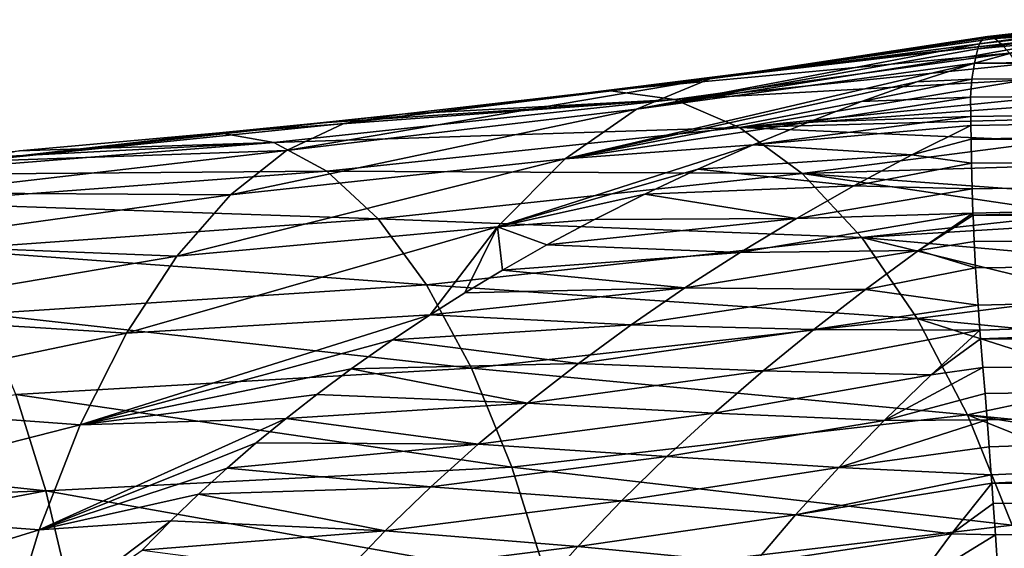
# Model space of a CAD drawing. Header units: metres. Extents: x -62 to 300, y -109 to 109.
# Tile 456 of 656: x -21.45 to -11.71, y 83.55 to 88.78. Entities that reach past the tile are written whole.
import ezdxf

# ---------------------------------------------------------------- set-up
doc = ezdxf.new("R2010")
doc.units = ezdxf.units.M
doc.layers.add('solid_500635', color=7, linetype='CONTINUOUS')

msp = doc.modelspace()

# ---------------------------------------------------------------- linework, layer by layer
at = {"layer": 'solid_500635'}
for points in [[(-10.475929, 88.742401, -5.561575), (-11.920417, 88.58931, -5.810805), (-11.952619, 88.53775, -5.257761)], [(-10.495841, 88.703606, -5.188211), (-10.475929, 88.742401, -5.561575), (-11.952619, 88.53775, -5.257761)], [(-10.41744, 88.775421, -6.32407), (-11.875143, 88.610115, -6.380412), (-11.920417, 88.58931, -5.810805)], [(-10.449194, 88.766251, -5.939165), (-10.41744, 88.775421, -6.32407), (-11.920417, 88.58931, -5.810805)], [(-10.475929, 88.742401, -5.561575), (-10.449194, 88.766251, -5.939165), (-11.920417, 88.58931, -5.810805)], [(-10.41744, 88.775421, -6.32407), (-11.802296, 88.58847, -7.121085), (-11.875143, 88.610115, -6.380412)], [(-11.364805, 88.648926, -7.104077), (-11.802296, 88.58847, -7.121085), (-10.41744, 88.775421, -6.32407)], [(18.184155, 88.662224, 15.00268), (-11.231402, 88.556808, -4.694777), (-12.003659, 88.346001, -4.202456)], [(17.138807, 88.246948, 16.495554), (18.184155, 88.662224, 15.00268), (-12.003659, 88.346001, -4.202456)], [(-10.495841, 88.703606, -5.188211), (-11.952619, 88.53775, -5.257761), (-11.969431, 88.486908, -4.898506)], [(-11.231402, 88.556808, -4.694777), (-10.495841, 88.703606, -5.188211), (-11.969431, 88.486908, -4.898506)], [(-10.594286, 88.66082, -7.702765), (-11.734787, 88.533936, -7.69629), (-11.802296, 88.58847, -7.121085)], [(-10.594286, 88.66082, -7.702765), (-11.802296, 88.58847, -7.121085), (-11.364805, 88.648926, -7.104077)], [(-10.594286, 88.66082, -7.702765), (-11.656648, 88.443214, -8.289352), (-11.734787, 88.533936, -7.69629)], [(-11.875143, 88.610115, -6.380412), (-11.841105, 88.60611, -6.749938), (-14.622316, 88.191879, -5.76486)], [(-11.920417, 88.58931, -5.810805), (-11.875143, 88.610115, -6.380412), (-14.622316, 88.191879, -5.76486)], [(-11.841105, 88.60611, -6.749938), (-11.802296, 88.58847, -7.121085), (-14.622316, 88.191879, -5.76486)], [(-11.952619, 88.53775, -5.257761), (-11.920417, 88.58931, -5.810805), (-14.622316, 88.191879, -5.76486)], [(-11.802296, 88.58847, -7.121085), (-13.887418, 88.296539, -7.129671), (-14.622316, 88.191879, -5.76486)], [(-11.734787, 88.533936, -7.69629), (-13.887418, 88.296539, -7.129671), (-11.802296, 88.58847, -7.121085)], [(-11.231402, 88.556808, -4.694777), (-11.986984, 88.422729, -4.54659), (-12.003659, 88.346001, -4.202456)], [(-11.231402, 88.556808, -4.694777), (-11.969431, 88.486908, -4.898506), (-11.986984, 88.422729, -4.54659)], [(-11.875143, 88.610115, -6.380412), (-11.802296, 88.58847, -7.121085), (-11.841105, 88.60611, -6.749938)], [(-11.734787, 88.533936, -7.69629), (-15.625252, 88.075432, -7.136191), (-13.887418, 88.296539, -7.129671)], [(-11.734787, 88.533936, -7.69629), (-11.656648, 88.443214, -8.289352), (-15.625252, 88.075432, -7.136191)], [(-11.952619, 88.53775, -5.257761), (-14.622316, 88.191879, -5.76486), (-15.347602, 87.892006, -4.424229)], [(-11.969431, 88.486908, -4.898506), (-11.952619, 88.53775, -5.257761), (-15.347602, 87.892006, -4.424229)], [(-11.986984, 88.422729, -4.54659), (-11.969431, 88.486908, -4.898506), (-15.347602, 87.892006, -4.424229)], [(-11.656648, 88.443214, -8.289352), (-14.970573, 87.985794, -8.475893), (-15.625252, 88.075432, -7.136191)], [(-12.003659, 88.346001, -4.202456), (-11.986984, 88.422729, -4.54659), (-15.347602, 87.892006, -4.424229)], [(-11.656648, 88.443214, -8.289352), (-11.581847, 88.333, -8.815889), (-14.970573, 87.985794, -8.475893)], [(-13.887418, 88.296539, -7.129671), (-15.625252, 88.075432, -7.136191), (-18.240284, 87.749382, -5.823828)], [(-14.622316, 88.191879, -5.76486), (-13.887418, 88.296539, -7.129671), (-18.240284, 87.749382, -5.823828)], [(-12.003659, 88.346001, -4.202456), (-15.347602, 87.892006, -4.424229), (-16.051603, 87.402084, -3.129529)], [(-12.573431, 88.16008, -3.842769), (-12.003659, 88.346001, -4.202456), (-16.051603, 87.402084, -3.129529)], [(-11.581847, 88.333, -8.815889), (-11.496227, 88.182838, -9.381925), (-14.970573, 87.985794, -8.475893)], [(-12.029921, 88.186447, -3.593516), (-12.003659, 88.346001, -4.202456), (-12.573431, 88.16008, -3.842769)], [(17.138807, 88.246948, 16.495554), (-12.003659, 88.346001, -4.202456), (-12.029921, 88.186447, -3.593516)], [(-14.622316, 88.191879, -5.76486), (-18.240284, 87.749382, -5.823828), (-18.810205, 87.481873, -4.525712)], [(-15.347602, 87.892006, -4.424229), (-14.622316, 88.191879, -5.76486), (-18.810205, 87.481873, -4.525712)], [(-13.119318, 87.966164, -3.494429), (-12.573431, 88.16008, -3.842769), (-16.051603, 87.402084, -3.129529)], [(-11.496227, 88.182838, -9.381925), (-14.327841, 87.711037, -9.797101), (-14.970573, 87.985794, -8.475893)], [(-11.496227, 88.182838, -9.381925), (-11.405863, 87.998749, -9.948203), (-14.327841, 87.711037, -9.797101)], [(-12.029921, 88.186447, -3.593516), (-12.573431, 88.16008, -3.842769), (-13.119318, 87.966164, -3.494429)], [(-12.041451, 88.010445, -3.001318), (-12.029921, 88.186447, -3.593516), (-13.119318, 87.966164, -3.494429)], [(17.138807, 88.246948, 16.495554), (-12.029921, 88.186447, -3.593516), (-12.041451, 88.010445, -3.001318)], [(17.138807, 88.246948, 16.495554), (-12.041451, 88.010445, -3.001318), (-12.03884, 87.818222, -2.421153)], [(17.138807, 88.246948, 16.495554), (-12.03884, 87.818222, -2.421153), (-12.038332, 87.730675, -2.178176)], [(17.138807, 88.246948, 16.495554), (-12.038332, 87.730675, -2.178176), (-12.03693, 87.596466, -1.825964)], [(16.139565, 87.56353, 17.922487), (17.138807, 88.246948, 16.495554), (-12.03693, 87.596466, -1.825964)], [(-15.625252, 88.075432, -7.136191), (-17.663406, 87.841667, -7.143103), (-18.240284, 87.749382, -5.823828)], [(-14.970573, 87.985794, -8.475893), (-17.663406, 87.841667, -7.143103), (-15.625252, 88.075432, -7.136191)], [(-14.970573, 87.985794, -8.475893), (-19.472013, 87.657211, -7.148571), (-18.50411, 87.753242, -7.145722)], [(-14.970573, 87.985794, -8.475893), (-18.935078, 87.563118, -8.535654), (-19.472013, 87.657211, -7.148571)], [(-14.970573, 87.985794, -8.475893), (-14.327841, 87.711037, -9.797101), (-18.935078, 87.563118, -8.535654)], [(-14.970573, 87.985794, -8.475893), (-18.50411, 87.753242, -7.145722), (-17.663406, 87.841667, -7.143103)], [(-13.644293, 87.764404, -3.156379), (-13.119318, 87.966164, -3.494429), (-16.051603, 87.402084, -3.129529)], [(-11.405863, 87.998749, -9.948203), (-11.372718, 87.924973, -10.149249), (-14.327841, 87.711037, -9.797101)], [(-12.041451, 88.010445, -3.001318), (-13.119318, 87.966164, -3.494429), (-13.644293, 87.764404, -3.156379)], [(-12.03884, 87.818222, -2.421153), (-12.041451, 88.010445, -3.001318), (-13.644293, 87.764404, -3.156379)], [(-15.347602, 87.892006, -4.424229), (-18.810205, 87.481873, -4.525712), (-19.364559, 87.043335, -3.268719)], [(-16.051603, 87.402084, -3.129529), (-15.347602, 87.892006, -4.424229), (-19.364559, 87.043335, -3.268719)], [(-11.372718, 87.924973, -10.149249), (-11.316979, 87.793381, -10.480659), (-14.327841, 87.711037, -9.797101)], [(-17.663406, 87.841667, -7.143103), (-18.50411, 87.753242, -7.145722), (-21.936457, 87.37455, -5.707213)], [(-18.240284, 87.749382, -5.823828), (-17.663406, 87.841667, -7.143103), (-21.936457, 87.37455, -5.707213)], [(-11.316979, 87.793381, -10.480659), (-11.231253, 87.574257, -10.972799), (-14.327841, 87.711037, -9.797101)], [(-12.03884, 87.818222, -2.421153), (-13.644293, 87.764404, -3.156379), (-14.192476, 87.539665, -2.806989)], [(-12.03884, 87.818222, -2.421153), (-14.192476, 87.539665, -2.806989), (-12.038332, 87.730675, -2.178176)], [(-18.50411, 87.753242, -7.145722), (-19.472013, 87.657211, -7.148571), (-21.936457, 87.37455, -5.707213)], [(-18.810205, 87.481873, -4.525712), (-18.240284, 87.749382, -5.823828), (-21.936457, 87.37455, -5.707213)], [(-14.327841, 87.711037, -9.797101), (-18.408703, 87.278259, -9.901077), (-18.935078, 87.563118, -8.535654)], [(-14.327841, 87.711037, -9.797101), (-13.707335, 87.254768, -11.078066), (-18.408703, 87.278259, -9.901077)], [(-14.192476, 87.539665, -2.806989), (-13.644293, 87.764404, -3.156379), (-16.051603, 87.402084, -3.129529)], [(-11.231253, 87.574257, -10.972799), (-13.707335, 87.254768, -11.078066), (-14.327841, 87.711037, -9.797101)], [(-12.038332, 87.730675, -2.178176), (-14.192476, 87.539665, -2.806989), (-12.621975, 87.438522, -1.819464)], [(-12.03693, 87.596466, -1.825964), (-12.038332, 87.730675, -2.178176), (-12.621975, 87.438522, -1.819464)], [(-19.472013, 87.657211, -7.148571), (-21.449097, 87.480179, -7.153833), (-21.936457, 87.37455, -5.707213)], [(-18.935078, 87.563118, -8.535654), (-21.449097, 87.480179, -7.153833), (-19.472013, 87.657211, -7.148571)], [(-11.231253, 87.574257, -10.972799), (-11.144586, 87.333344, -11.449691), (-13.707335, 87.254768, -11.078066)], [(-12.032903, 87.356689, -1.247539), (-12.03693, 87.596466, -1.825964), (-12.621975, 87.438522, -1.819464)], [(16.139565, 87.56353, 17.922487), (-12.03693, 87.596466, -1.825964), (-12.032903, 87.356689, -1.247539)], [(-18.935078, 87.563118, -8.535654), (-23.327753, 87.33567, -7.15814), (-21.449097, 87.480179, -7.153833)], [(-18.935078, 87.563118, -8.535654), (-22.931364, 87.242966, -8.546469), (-23.327753, 87.33567, -7.15814)], [(-18.935078, 87.563118, -8.535654), (-18.408703, 87.278259, -9.901077), (-22.931364, 87.242966, -8.546469)], [(-18.810205, 87.481873, -4.525712), (-21.936457, 87.37455, -5.707213), (-22.41629, 87.065285, -4.287745)], [(-19.364559, 87.043335, -3.268719), (-18.810205, 87.481873, -4.525712), (-22.41629, 87.065285, -4.287745)], [(-14.192476, 87.539665, -2.806989), (-16.051603, 87.402084, -3.129529), (-16.722418, 86.7285, -1.901966)], [(-14.738082, 87.300125, -2.459477), (-14.192476, 87.539665, -2.806989), (-16.722418, 86.7285, -1.901966)], [(-12.621975, 87.438522, -1.819464), (-14.192476, 87.539665, -2.806989), (-14.738082, 87.300125, -2.459477)], [(16.139565, 87.56353, 17.922487), (-12.032903, 87.356689, -1.247539), (-12.026547, 87.104469, -0.695384)], [(16.139565, 87.56353, 17.922487), (-12.026547, 87.104469, -0.695384), (-12.018064, 86.86422, -0.212029)], [(16.139565, 87.56353, 17.922487), (-12.018064, 86.86422, -0.212029), (-12.017315, 86.845543, -0.175974)], [(15.210573, 86.627373, 19.249014), (16.139565, 87.56353, 17.922487), (-12.017315, 86.845543, -0.175974)], [(-16.051603, 87.402084, -3.129529), (-19.364559, 87.043335, -3.268719), (-19.89463, 86.438736, -2.072458)], [(-16.722418, 86.7285, -1.901966), (-16.051603, 87.402084, -3.129529), (-19.89463, 86.438736, -2.072458)], [(-12.621975, 87.438522, -1.819464), (-14.738082, 87.300125, -2.459477), (-13.197872, 87.132256, -1.468064)], [(-12.032903, 87.356689, -1.247539), (-12.621975, 87.438522, -1.819464), (-13.197872, 87.132256, -1.468064)], [(-18.408703, 87.278259, -9.901077), (-22.542574, 86.964836, -9.912368), (-22.931364, 87.242966, -8.546469)], [(-18.408703, 87.278259, -9.901077), (-17.901796, 86.806618, -11.220894), (-22.542574, 86.964836, -9.912368)], [(-13.707335, 87.254768, -11.078066), (-17.901796, 86.806618, -11.220894), (-18.408703, 87.278259, -9.901077)], [(-15.263696, 87.052856, -2.122925), (-14.738082, 87.300125, -2.459477), (-16.722418, 86.7285, -1.901966)], [(-13.197872, 87.132256, -1.468064), (-14.738082, 87.300125, -2.459477), (-15.263696, 87.052856, -2.122925)], [(-11.144586, 87.333344, -11.449691), (-11.053622, 87.060265, -11.930293), (-13.707335, 87.254768, -11.078066)], [(-12.026547, 87.104469, -0.695384), (-12.032903, 87.356689, -1.247539), (-13.197872, 87.132256, -1.468064)], [(-13.707335, 87.254768, -11.078066), (-13.118768, 86.621765, -12.297422), (-17.901796, 86.806618, -11.220894)], [(-10.989112, 86.852692, -12.26238), (-13.118768, 86.621765, -12.297422), (-13.707335, 87.254768, -11.078066)], [(-11.053622, 87.060265, -11.930293), (-10.989112, 86.852692, -12.26238), (-13.707335, 87.254768, -11.078066)], [(-13.197872, 87.132256, -1.468064), (-15.263696, 87.052856, -2.122925), (-13.765005, 86.811028, -1.121679)], [(-12.026547, 87.104469, -0.695384), (-13.197872, 87.132256, -1.468064), (-13.765005, 86.811028, -1.121679)], [(-12.026547, 87.104469, -0.695384), (-13.765005, 86.811028, -1.121679), (-12.018064, 86.86422, -0.212029)], [(-19.364559, 87.043335, -3.268719), (-22.41629, 87.065285, -4.287745), (-22.880098, 86.557487, -2.922095)], [(-19.89463, 86.438736, -2.072458), (-19.364559, 87.043335, -3.268719), (-22.880098, 86.557487, -2.922095)], [(-15.762461, 86.80204, -1.801388), (-15.263696, 87.052856, -2.122925), (-16.722418, 86.7285, -1.901966)], [(-13.765005, 86.811028, -1.121679), (-15.263696, 87.052856, -2.122925), (-15.762461, 86.80204, -1.801388)], [(-17.901796, 86.806618, -11.220894), (-22.168184, 86.505318, -11.231939), (-22.542574, 86.964836, -9.912368)], [(-17.901796, 86.806618, -11.220894), (-17.422853, 86.153839, -12.471775), (-22.168184, 86.505318, -11.231939)], [(-13.118768, 86.621765, -12.297422), (-17.422853, 86.153839, -12.471775), (-17.901796, 86.806618, -11.220894)], [(-16.232603, 86.550186, -1.496262), (-15.762461, 86.80204, -1.801388), (-16.722418, 86.7285, -1.901966)], [(-13.765005, 86.811028, -1.121679), (-15.762461, 86.80204, -1.801388), (-16.232603, 86.550186, -1.496262)], [(-13.765005, 86.811028, -1.121679), (-16.232603, 86.550186, -1.496262), (-14.322029, 86.474945, -0.780683)], [(-14.322029, 86.474945, -0.780683), (-12.554962, 86.493629, 0.102617), (-12.018064, 86.86422, -0.212029)], [(-13.765005, 86.811028, -1.121679), (-14.322029, 86.474945, -0.780683), (-12.018064, 86.86422, -0.212029)], [(-10.989112, 86.852692, -12.26238), (-10.960307, 86.756111, -12.408669), (-13.118768, 86.621765, -12.297422)], [(-12.017315, 86.845543, -0.175974), (-12.018064, 86.86422, -0.212029), (-12.554962, 86.493629, 0.102617)], [(-12.005462, 86.584023, 0.308604), (-12.017315, 86.845543, -0.175974), (-12.554962, 86.493629, 0.102617)], [(15.210573, 86.627373, 19.249014), (-12.017315, 86.845543, -0.175974), (-12.005462, 86.584023, 0.308604)], [(-16.722418, 86.7285, -1.901966), (-19.89463, 86.438736, -2.072458), (-20.392139, 85.67778, -0.954312)], [(-17.386452, 85.860252, -0.737567), (-16.722418, 86.7285, -1.901966), (-20.392139, 85.67778, -0.954312)], [(-17.044804, 86.076019, -0.963735), (-16.722418, 86.7285, -1.901966), (-17.386452, 85.860252, -0.737567)], [(-17.044804, 86.076019, -0.963735), (-16.671726, 86.300262, -1.209175), (-16.722418, 86.7285, -1.901966)], [(-16.671726, 86.300262, -1.209175), (-16.232603, 86.550186, -1.496262), (-16.722418, 86.7285, -1.901966)], [(-10.960307, 86.756111, -12.408669), (-10.865711, 86.420822, -12.881942), (-13.118768, 86.621765, -12.297422)], [(-13.118768, 86.621765, -12.297422), (-12.570885, 85.822876, -13.435936), (-17.422853, 86.153839, -12.471775)], [(-10.769572, 86.0494, -13.353461), (-12.570885, 85.822876, -13.435936), (-13.118768, 86.621765, -12.297422)], [(-10.865711, 86.420822, -12.881942), (-10.769572, 86.0494, -13.353461), (-13.118768, 86.621765, -12.297422)], [(15.210573, 86.627373, 19.249014), (-12.005462, 86.584023, 0.308604), (-11.991408, 86.324471, 0.756001)], [(15.210573, 86.627373, 19.249014), (-11.991408, 86.324471, 0.756001), (-11.967742, 85.953362, 1.346565)], [(15.210573, 86.627373, 19.249014), (-11.967742, 85.953362, 1.346565), (-11.949943, 85.706581, 1.711513)], [(15.210573, 86.627373, 19.249014), (-11.949943, 85.706581, 1.711513), (-11.943576, 85.623314, 1.83015)], [(14.372185, 85.461914, 20.446163), (15.210573, 86.627373, 19.249014), (-11.943576, 85.623314, 1.83015)], [(-19.89463, 86.438736, -2.072458), (-22.880098, 86.557487, -2.922095), (-23.319151, 85.858658, -1.635829)], [(-17.422853, 86.153839, -12.471775), (-21.814489, 85.870049, -12.481924), (-22.168184, 86.505318, -11.231939)], [(-14.322029, 86.474945, -0.780683), (-16.232603, 86.550186, -1.496262), (-16.671726, 86.300262, -1.209175)], [(-11.991408, 86.324471, 0.756001), (-12.005462, 86.584023, 0.308604), (-12.554962, 86.493629, 0.102617)], [(-20.392139, 85.67778, -0.954312), (-19.89463, 86.438736, -2.072458), (-23.319151, 85.858658, -1.635829)], [(-14.322029, 86.474945, -0.780683), (-16.671726, 86.300262, -1.209175), (-14.867687, 86.124184, -0.44576)], [(-14.867687, 86.124184, -0.44576), (-13.080067, 86.109726, 0.409619), (-12.554962, 86.493629, 0.102617)], [(-14.322029, 86.474945, -0.780683), (-14.867687, 86.124184, -0.44576), (-12.554962, 86.493629, 0.102617)], [(-11.991408, 86.324471, 0.756001), (-12.554962, 86.493629, 0.102617), (-13.080067, 86.109726, 0.409619)], [(-11.967742, 85.953362, 1.346565), (-11.991408, 86.324471, 0.756001), (-13.080067, 86.109726, 0.409619)], [(-14.867687, 86.124184, -0.44576), (-16.671726, 86.300262, -1.209175), (-17.044804, 86.076019, -0.963735)], [(-17.422853, 86.153839, -12.471775), (-16.979469, 85.332062, -13.632874), (-21.814489, 85.870049, -12.481924)], [(-12.570885, 85.822876, -13.435936), (-16.979469, 85.332062, -13.632874), (-17.422853, 86.153839, -12.471775)], [(-14.867687, 86.124184, -0.44576), (-17.044804, 86.076019, -0.963735), (-17.386452, 85.860252, -0.737567)], [(-14.867687, 86.124184, -0.44576), (-17.386452, 85.860252, -0.737567), (-15.400752, 85.75898, -0.117782)], [(-14.867687, 86.124184, -0.44576), (-15.400752, 85.75898, -0.117782), (-13.080067, 86.109726, 0.409619)], [(-15.400752, 85.75898, -0.117782), (-13.592769, 85.713936, 0.707841), (-13.080067, 86.109726, 0.409619)], [(-11.967742, 85.953362, 1.346565), (-13.080067, 86.109726, 0.409619), (-13.592769, 85.713936, 0.707841)], [(-10.769572, 86.0494, -13.353461), (-10.67169, 85.635345, -13.825967), (-12.570885, 85.822876, -13.435936)], [(-11.967742, 85.953362, 1.346565), (-13.592769, 85.713936, 0.707841), (-11.949943, 85.706581, 1.711513)], [(-20.392139, 85.67778, -0.954312), (-23.319151, 85.858658, -1.635829), (-23.725216, 84.98275, -0.451478)], [(-16.979469, 85.332062, -13.632874), (-21.487101, 85.070885, -13.641646), (-21.814489, 85.870049, -12.481924)], [(-17.386452, 85.860252, -0.737567), (-20.392139, 85.67778, -0.954312), (-20.848982, 84.772026, 0.069202)], [(-17.761936, 85.610901, -0.487608), (-17.386452, 85.860252, -0.737567), (-20.848982, 84.772026, 0.069202)], [(-15.400752, 85.75898, -0.117782), (-17.386452, 85.860252, -0.737567), (-17.761936, 85.610901, -0.487608)], [(-12.570885, 85.822876, -13.435936), (-12.072108, 84.870979, -14.475097), (-16.979469, 85.332062, -13.632874)], [(-10.574731, 85.185509, -14.286784), (-12.072108, 84.870979, -14.475097), (-12.570885, 85.822876, -13.435936)], [(-10.67169, 85.635345, -13.825967), (-10.574731, 85.185509, -14.286784), (-12.570885, 85.822876, -13.435936)], [(-15.400752, 85.75898, -0.117782), (-17.761936, 85.610901, -0.487608), (-15.920007, 85.379677, 0.202248)], [(-15.400752, 85.75898, -0.117782), (-15.920007, 85.379677, 0.202248), (-13.592769, 85.713936, 0.707841)], [(-20.848982, 84.772026, 0.069202), (-20.392139, 85.67778, -0.954312), (-23.725216, 84.98275, -0.451478)], [(-15.920007, 85.379677, 0.202248), (-14.091952, 85.306679, 0.996561), (-13.592769, 85.713936, 0.707841)], [(-13.592769, 85.713936, 0.707841), (-14.091952, 85.306679, 0.996561), (-11.949943, 85.706581, 1.711513)], [(-14.091952, 85.306679, 0.996561), (-12.430792, 85.267212, 1.967917), (-11.949943, 85.706581, 1.711513)], [(-11.943576, 85.623314, 1.83015), (-11.949943, 85.706581, 1.711513), (-12.430792, 85.267212, 1.967917)], [(-11.920676, 85.338806, 2.219609), (-11.943576, 85.623314, 1.83015), (-12.430792, 85.267212, 1.967917)], [(14.372185, 85.461914, 20.446163), (-11.943576, 85.623314, 1.83015), (-11.920676, 85.338806, 2.219609)], [(-18.169666, 85.324356, -0.21444), (-17.761936, 85.610901, -0.487608), (-20.848982, 84.772026, 0.069202)], [(-15.920007, 85.379677, 0.202248), (-17.761936, 85.610901, -0.487608), (-18.169666, 85.324356, -0.21444)], [(14.372185, 85.461914, 20.446163), (-11.920676, 85.338806, 2.219609), (-11.898559, 85.080238, 2.553635)], [(14.372185, 85.461914, 20.446163), (-11.898559, 85.080238, 2.553635), (-11.877218, 84.821472, 2.869259)], [(14.372185, 85.461914, 20.446163), (-11.877218, 84.821472, 2.869259), (-11.856466, 84.55323, 3.177966)], [(14.372185, 85.461914, 20.446163), (-11.856466, 84.55323, 3.177966), (-11.836243, 84.277596, 3.477284)], [(14.372185, 85.461914, 20.446163), (-11.836243, 84.277596, 3.477284), (-11.830327, 84.194771, 3.563927)], [(13.643555, 84.091248, 21.486555), (14.372185, 85.461914, 20.446163), (-11.830327, 84.194771, 3.563927)], [(-16.979469, 85.332062, -13.632874), (-16.57902, 84.355042, -14.683966), (-21.487101, 85.070885, -13.641646)], [(-15.920007, 85.379677, 0.202248), (-18.169666, 85.324356, -0.21444), (-16.424231, 84.986671, 0.513231)], [(-12.072108, 84.870979, -14.475097), (-16.57902, 84.355042, -14.683966), (-16.979469, 85.332062, -13.632874)], [(-15.920007, 85.379677, 0.202248), (-16.424231, 84.986671, 0.513231), (-14.091952, 85.306679, 0.996561)], [(-11.920676, 85.338806, 2.219609), (-12.430792, 85.267212, 1.967917), (-12.895517, 84.81324, 2.220936)], [(-11.898559, 85.080238, 2.553635), (-11.920676, 85.338806, 2.219609), (-12.895517, 84.81324, 2.220936)], [(-18.508615, 85.072502, 0.014021), (-18.169666, 85.324356, -0.21444), (-20.848982, 84.772026, 0.069202)], [(-16.424231, 84.986671, 0.513231), (-18.169666, 85.324356, -0.21444), (-18.508615, 85.072502, 0.014021)], [(-16.424231, 84.986671, 0.513231), (-14.576485, 84.888451, 1.274971), (-14.091952, 85.306679, 0.996561)], [(-14.091952, 85.306679, 0.996561), (-14.576485, 84.888451, 1.274971), (-12.430792, 85.267212, 1.967917)], [(-14.576485, 84.888451, 1.274971), (-12.895517, 84.81324, 2.220936), (-12.430792, 85.267212, 1.967917)], [(-10.574731, 85.185509, -14.286784), (-10.481647, 84.713448, -14.720763), (-12.072108, 84.870979, -14.475097)], [(-25.239401, 84.551605, -14.082239), (-21.487101, 85.070885, -13.641646), (-21.191458, 84.121262, -14.691072)], [(-16.57902, 84.355042, -14.683966), (-21.191458, 84.121262, -14.691072), (-21.487101, 85.070885, -13.641646)], [(-18.812983, 84.834831, 0.220186), (-18.508615, 85.072502, 0.014021), (-20.848982, 84.772026, 0.069202)], [(-16.424231, 84.986671, 0.513231), (-18.508615, 85.072502, 0.014021), (-18.812983, 84.834831, 0.220186)], [(-11.877218, 84.821472, 2.869259), (-11.898559, 85.080238, 2.553635), (-12.895517, 84.81324, 2.220936)], [(-20.848982, 84.772026, 0.069202), (-23.725216, 84.98275, -0.451478), (-24.090141, 83.944878, 0.608965)], [(-16.424231, 84.986671, 0.513231), (-18.812983, 84.834831, 0.220186), (-16.912201, 84.580467, 0.81399)], [(-16.424231, 84.986671, 0.513231), (-16.912201, 84.580467, 0.81399), (-14.576485, 84.888451, 1.274971)], [(-16.912201, 84.580467, 0.81399), (-15.045202, 84.459801, 1.542226), (-14.576485, 84.888451, 1.274971)], [(-12.072108, 84.870979, -14.475097), (-11.630633, 83.779594, -15.396885), (-16.57902, 84.355042, -14.683966)], [(-14.576485, 84.888451, 1.274971), (-15.045202, 84.459801, 1.542226), (-12.895517, 84.81324, 2.220936)], [(-10.387221, 84.19207, -15.149705), (-11.630633, 83.779594, -15.396885), (-12.072108, 84.870979, -14.475097)], [(-10.464303, 84.621147, -14.800326), (-10.387221, 84.19207, -15.149705), (-12.072108, 84.870979, -14.475097)], [(-10.481647, 84.713448, -14.720763), (-10.464303, 84.621147, -14.800326), (-12.072108, 84.870979, -14.475097)], [(-21.257181, 83.733414, 0.981811), (-20.848982, 84.772026, 0.069202), (-24.090141, 83.944878, 0.608965)], [(-18.812983, 84.834831, 0.220186), (-20.848982, 84.772026, 0.069202), (-21.257181, 83.733414, 0.981811)], [(-19.107513, 84.593422, 0.420696), (-18.812983, 84.834831, 0.220186), (-21.257181, 83.733414, 0.981811)], [(-16.912201, 84.580467, 0.81399), (-18.812983, 84.834831, 0.220186), (-19.107513, 84.593422, 0.420696)], [(-15.045202, 84.459801, 1.542226), (-13.343987, 84.351128, 2.461592), (-12.895517, 84.81324, 2.220936)], [(-11.877218, 84.821472, 2.869259), (-12.895517, 84.81324, 2.220936), (-13.343987, 84.351128, 2.461592)], [(-11.856466, 84.55323, 3.177966), (-11.877218, 84.821472, 2.869259), (-13.343987, 84.351128, 2.461592)], [(-25.239401, 83.973305, -14.695056), (-25.239401, 84.551605, -14.082239), (-21.191458, 84.121262, -14.691072)], [(-19.396971, 84.343681, 0.619185), (-19.107513, 84.593422, 0.420696), (-21.257181, 83.733414, 0.981811)], [(-16.912201, 84.580467, 0.81399), (-19.107513, 84.593422, 0.420696), (-19.396971, 84.343681, 0.619185)], [(-16.912201, 84.580467, 0.81399), (-19.396971, 84.343681, 0.619185), (-17.38228, 84.160599, 1.104407)], [(-16.912201, 84.580467, 0.81399), (-17.38228, 84.160599, 1.104407), (-15.045202, 84.459801, 1.542226)], [(-11.836243, 84.277596, 3.477284), (-11.856466, 84.55323, 3.177966), (-13.343987, 84.351128, 2.461592)], [(-17.38228, 84.160599, 1.104407), (-15.496129, 84.020409, 1.798668), (-15.045202, 84.459801, 1.542226)], [(-15.045202, 84.459801, 1.542226), (-15.496129, 84.020409, 1.798668), (-13.343987, 84.351128, 2.461592)], [(-19.678213, 84.087616, 0.813769), (-19.396971, 84.343681, 0.619185), (-21.257181, 83.733414, 0.981811)], [(-16.57902, 84.355042, -14.683966), (-16.228474, 83.237823, -15.605897), (-21.191458, 84.121262, -14.691072)], [(-17.38228, 84.160599, 1.104407), (-19.396971, 84.343681, 0.619185), (-19.678213, 84.087616, 0.813769)], [(-11.630633, 83.779594, -15.396885), (-16.228474, 83.237823, -15.605897), (-16.57902, 84.355042, -14.683966)], [(-15.496129, 84.020409, 1.798668), (-13.773799, 83.88105, 2.690423), (-13.343987, 84.351128, 2.461592)], [(-11.836243, 84.277596, 3.477284), (-13.343987, 84.351128, 2.461592), (-13.773799, 83.88105, 2.690423)], [(-11.836243, 84.277596, 3.477284), (-13.773799, 83.88105, 2.690423), (-11.830327, 84.194771, 3.563927)], [(-13.773799, 83.88105, 2.690423), (-12.228706, 83.693573, 3.765452), (-11.830327, 84.194771, 3.563927)], [(-11.816299, 83.993843, 3.768039), (-11.830327, 84.194771, 3.563927), (-12.228706, 83.693573, 3.765452)], [(13.643555, 84.091248, 21.486555), (-11.830327, 84.194771, 3.563927), (-11.816299, 83.993843, 3.768039)], [(-25.239401, 83.347534, -15.26133), (-21.191458, 84.121262, -14.691072), (-20.932703, 83.035843, -15.611236)], [(-25.239401, 83.347534, -15.26133), (-25.239401, 83.973305, -14.695056), (-21.191458, 84.121262, -14.691072)], [(-19.953653, 83.822624, 1.00602), (-19.678213, 84.087616, 0.813769), (-21.257181, 83.733414, 0.981811)], [(-16.228474, 83.237823, -15.605897), (-20.932703, 83.035843, -15.611236), (-21.191458, 84.121262, -14.691072)], [(-17.832205, 83.725853, 1.385041), (-19.678213, 84.087616, 0.813769), (-19.953653, 83.822624, 1.00602)], [(-17.38228, 84.160599, 1.104407), (-19.678213, 84.087616, 0.813769), (-17.832205, 83.725853, 1.385041)], [(-17.38228, 84.160599, 1.104407), (-17.832205, 83.725853, 1.385041), (-15.496129, 84.020409, 1.798668)], [(13.643555, 84.091248, 21.486555), (-11.816299, 83.993843, 3.768039), (-11.795349, 83.685318, 4.065704)], [(13.643555, 84.091248, 21.486555), (-11.795349, 83.685318, 4.065704), (-11.771729, 83.327736, 4.388486)], [(13.643555, 84.091248, 21.486555), (-11.771729, 83.327736, 4.388486), (-11.744243, 82.901939, 4.74412)], [(13.039994, 82.546448, 22.348318), (13.643555, 84.091248, 21.486555), (-11.744243, 82.901939, 4.74412)], [(-17.832205, 83.725853, 1.385041), (-15.927182, 83.569969, 2.044471), (-15.496129, 84.020409, 1.798668)], [(-15.496129, 84.020409, 1.798668), (-15.927182, 83.569969, 2.044471), (-13.773799, 83.88105, 2.690423)], [(-11.795349, 83.685318, 4.065704), (-11.816299, 83.993843, 3.768039), (-12.228706, 83.693573, 3.765452)], [(-21.257181, 83.733414, 0.981811), (-24.090141, 83.944878, 0.608965), (-24.406492, 82.762741, 1.525482)], [(-15.927182, 83.569969, 2.044471), (-14.18335, 83.403152, 2.907403), (-13.773799, 83.88105, 2.690423)], [(-13.773799, 83.88105, 2.690423), (-14.18335, 83.403152, 2.907403), (-12.228706, 83.693573, 3.765452)], [(-19.953653, 83.822624, 1.00602), (-21.257181, 83.733414, 0.981811), (-21.61013, 82.577789, 1.769752)], [(-20.236784, 83.533905, 1.205389), (-19.953653, 83.822624, 1.00602), (-21.61013, 82.577789, 1.769752)], [(-17.832205, 83.725853, 1.385041), (-19.953653, 83.822624, 1.00602), (-20.236784, 83.533905, 1.205389)], [(-11.630633, 83.779594, -15.396885), (-11.252923, 82.566795, -16.186991), (-16.228474, 83.237823, -15.605897)], [(-21.61013, 82.577789, 1.769752), (-21.257181, 83.733414, 0.981811), (-24.406492, 82.762741, 1.525482)], [(-17.832205, 83.725853, 1.385041), (-20.236784, 83.533905, 1.205389), (-18.260178, 83.276619, 1.654692)], [(-17.832205, 83.725853, 1.385041), (-18.260178, 83.276619, 1.654692), (-15.927182, 83.569969, 2.044471)], [(-14.18335, 83.403152, 2.907403), (-12.605522, 83.187851, 3.953929), (-12.228706, 83.693573, 3.765452)], [(-11.795349, 83.685318, 4.065704), (-12.228706, 83.693573, 3.765452), (-12.605522, 83.187851, 3.953929)], [(-11.771729, 83.327736, 4.388486), (-11.795349, 83.685318, 4.065704), (-12.605522, 83.187851, 3.953929)], [(-18.260178, 83.276619, 1.654692), (-16.336775, 83.108833, 2.278912), (-15.927182, 83.569969, 2.044471)], [(-15.927182, 83.569969, 2.044471), (-16.336775, 83.108833, 2.278912), (-14.18335, 83.403152, 2.907403)]]:
    msp.add_3dface(points, dxfattribs=at)

doc.saveas('drawing.dxf')
